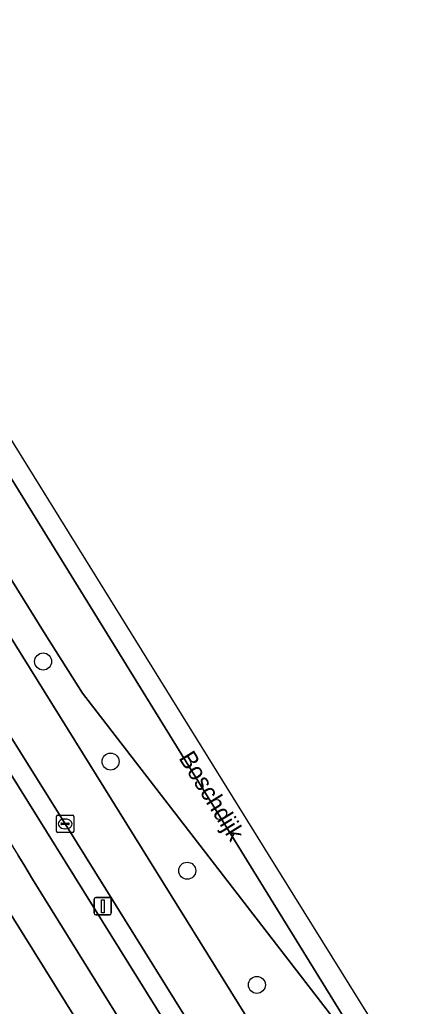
# Model space of a CAD drawing. Extents: x 159279 to 160377, y 384531 to 385888.
# Drawn here: x 159929.9 to 159952, y 385429.8 to 385486.4 of the extents above; entities that cross this region are included whole.
import ezdxf

# ---------------------------------------------------------------- set-up
doc = ezdxf.new("R2010")
doc.units = 0
for name, color, linetype in [('IMGEO_Berm_groen', 7, 'Continuous'), ('IMGEO_Boom', 7, 'Continuous'), ('IMGEO_Erf', 7, 'Continuous'), ('IMGEO_Fietspad_gesloten', 7, 'Continuous'), ('IMGEO_Kolk', 7, 'Continuous'), ('IMGEO_Lichtmast', 7, 'Continuous'), ('IMGEO_Openbare_ruimte_label', 7, 'Continuous'), ('IMGEO_Rijbaan_regionaal_gesloten', 7, 'Continuous'), ('IMGEO_Verkeerseiland_open', 7, 'Continuous'), ('IMGEO_Voetpad_open', 7, 'Continuous')]:
    doc.layers.add(name, color=color, linetype=linetype)

msp = doc.modelspace()

# ---------------------------------------------------------------- linework, layer by layer
at = {"layer": 'IMGEO_Berm_groen'}
for points in [[(159951.047, 385425.034), (159933.515, 385447.783), (159931.371, 385451.17), (159905.222, 385493.333)], [(159903.648, 385492.413), (159947.117, 385422.45)]]:
    msp.add_lwpolyline(points, dxfattribs=at)
at = {"layer": 'IMGEO_Boom'}
for centre in [(159931.25, 385449.593), (159935.122, 385443.85), (159939.521, 385437.58), (159943.518, 385431.025)]:
    msp.add_circle(centre, 0.489, dxfattribs=at)
at = {"layer": 'IMGEO_Erf'}
msp.add_lwpolyline([(159954.078, 385395.411), (159927.842, 385437.541), (159922.361, 385434.257), (159923.653, 385432.191), (159925.615, 385433.418), (159927.77, 385429.97), (159927.056, 385429.521)], dxfattribs=at)
at = {"layer": 'IMGEO_Fietspad_gesloten'}
for points in [[(159926.707, 385447.425), (159921.67, 385455.515), (159921.607, 385455.616), (159900.115, 385490.275), (159898.279, 385489.141), (159899.399, 385487.329), (159922.696, 385449.898), (159926.569, 385443.679), (159927.63, 385441.955), (159929.818, 385438.455), (159930.14, 385437.939), (159930.634, 385437.088), (159960.939, 385388.271)], [(159943.565, 385420.323), (159926.707, 385447.425)]]:
    msp.add_lwpolyline(points, dxfattribs=at)
at = {"layer": 'IMGEO_Kolk'}
for p, q in [((159932.011, 385439.842), (159932.011, 385440.694)), ((159932.086, 385440.768), (159932.938, 385440.768)), ((159932.499, 385440.548), (159932.524, 385440.548)), ((159933.012, 385440.694), (159933.012, 385439.842)), ((159932.27, 385440.262), (159932.27, 385440.274)), ((159932.708, 385440.225), (159932.31, 385440.225)), ((159932.313, 385440.311), (159932.711, 385440.311)), ((159932.522, 385439.988), (159932.497, 385439.988)), ((159932.754, 385440.274), (159932.754, 385440.262)), ((159932.938, 385439.768), (159932.086, 385439.768))]:
    msp.add_line(p, q, dxfattribs=at)
for points in [[(159932.011, 385439.842), (159932.011, 385440.694)], [(159932.086, 385440.768), (159932.938, 385440.768)], [(159933.012, 385440.694), (159933.012, 385439.842)], [(159932.938, 385439.768), (159932.086, 385439.768)]]:
    msp.add_lwpolyline(points, dxfattribs=at)
for centre, radius, start, end in [((159932.088, 385440.692), 0.0765, 91.552, 178.448), ((159932.088, 385440.692), 0.0765, 91.552, 178.448), ((159932.936, 385440.692), 0.0765, 1.552, 88.448), ((159932.936, 385440.692), 0.0765, 1.552, 88.448), ((159932.31, 385440.271), 0.0403, 85.8775, 175.7526), ((159932.307, 385440.261), 0.0366, 178.938, 274.7102), ((159932.711, 385440.268), 0.043, 264.8664, 352.4533), ((159932.715, 385440.273), 0.0386, 1.7309, 96.639), ((159932.088, 385439.844), 0.0765, 181.552, 268.448), ((159932.088, 385439.844), 0.0765, 181.552, 268.448), ((159932.936, 385439.844), 0.0765, 271.552, 358.448), ((159932.936, 385439.844), 0.0765, 271.552, 358.448)]:
    msp.add_arc(centre, radius, start, end, dxfattribs=at)
for centre, major_axis, ratio, start_param, end_param in [((159932.498, 385440.268), (-0.387, 0.002), 0.722429, 4.712389, 7.853982), ((159932.523, 385440.268), (-0.39, 0.002), 0.717154, 1.570796, 4.712389)]:
    msp.add_ellipse(centre, major_axis=major_axis, ratio=ratio, start_param=start_param, end_param=end_param, dxfattribs=at)
at = {"layer": 'IMGEO_Lichtmast'}
for p, q in [((159934.174, 385435.141), (159934.174, 385435.941)), ((159934.174, 385435.941), (159934.174, 385435.141)), ((159934.274, 385436.041), (159935.064, 385436.041)), ((159935.064, 385436.041), (159934.274, 385436.041)), ((159935.164, 385435.941), (159935.164, 385435.141)), ((159935.164, 385435.141), (159935.164, 385435.941)), ((159935.064, 385435.041), (159934.274, 385435.041)), ((159934.274, 385435.041), (159935.064, 385435.041))]:
    msp.add_line(p, q, dxfattribs=at)
msp.add_lwpolyline([(159934.594, 385435.916), (159934.744, 385435.916), (159934.744, 385435.166), (159934.594, 385435.166), (159934.594, 385435.916)], dxfattribs=at)
for centre, start, end in [((159934.274, 385435.941), 90, 180), ((159934.274, 385435.941), 90, 180), ((159935.064, 385435.941), 0, 90), ((159935.064, 385435.941), 360, 90), ((159934.274, 385435.141), 180, 270), ((159934.274, 385435.141), 180, 270), ((159935.064, 385435.141), 270, 0), ((159935.064, 385435.141), 270, 0)]:
    msp.add_arc(centre, 0.1, start, end, dxfattribs=at)
at = {"layer": 'IMGEO_Rijbaan_regionaal_gesloten'}
for points in [[(160011.909, 385329.563), (159999.247, 385349.951), (159944.177, 385438.518), (159911.423, 385491.356), (159908.81, 385495.571), (159907.883, 385494.993), (159951.047, 385425.034), (159952.728, 385422.803), (159954.091, 385420.622), (159993.49, 385357.499), (160000, 385346.98), (160011.209, 385328.87)], [(159907.883, 385494.993), (159905.222, 385493.333), (159931.371, 385451.17), (159933.515, 385447.783), (159951.047, 385425.034)]]:
    msp.add_lwpolyline(points, close=True, dxfattribs=at)
for points in [[(159947.117, 385422.45), (159903.648, 385492.413)], [(159927.661, 385448.032), (159932.514, 385440.269), (159942.818, 385423.687)]]:
    msp.add_lwpolyline(points, dxfattribs=at)
at = {"layer": 'IMGEO_Verkeerseiland_open'}
for points in [[(159944.6, 385420.921), (159942.818, 385423.687), (159932.514, 385440.269), (159927.661, 385448.032)], [(159926.707, 385447.425), (159943.565, 385420.323)]]:
    msp.add_lwpolyline(points, dxfattribs=at)
at = {"layer": 'IMGEO_Voetpad_open'}
for points in [[(159927.456, 385439.099), (159927.007, 385438.936), (159927.842, 385437.541), (159954.078, 385395.411), (159954.608, 385394.562), (159959.273, 385387.07), (159981.068, 385351.954), (159981.581, 385351.128), (159985.572, 385344.698), (160000, 385321.508), (160007.92, 385308.778), (160007.963, 385308.734), (160011.411, 385303.358)], [(159930.634, 385437.088), (159930.14, 385437.939), (159929.818, 385438.455)], [(160011.363, 385307.173), (160000, 385325.415), (159985.465, 385348.75), (159960.939, 385388.271), (159930.634, 385437.088)]]:
    msp.add_lwpolyline(points, dxfattribs=at)

# ---------------------------------------------------------------- texts
at = {"layer": 'IMGEO_Openbare_ruimte_label'}
msp.add_text('Boschdijk', height=1, rotation=301.7989, dxfattribs=at).set_placement((159939, 385444.052))

doc.saveas('drawing.dxf')
